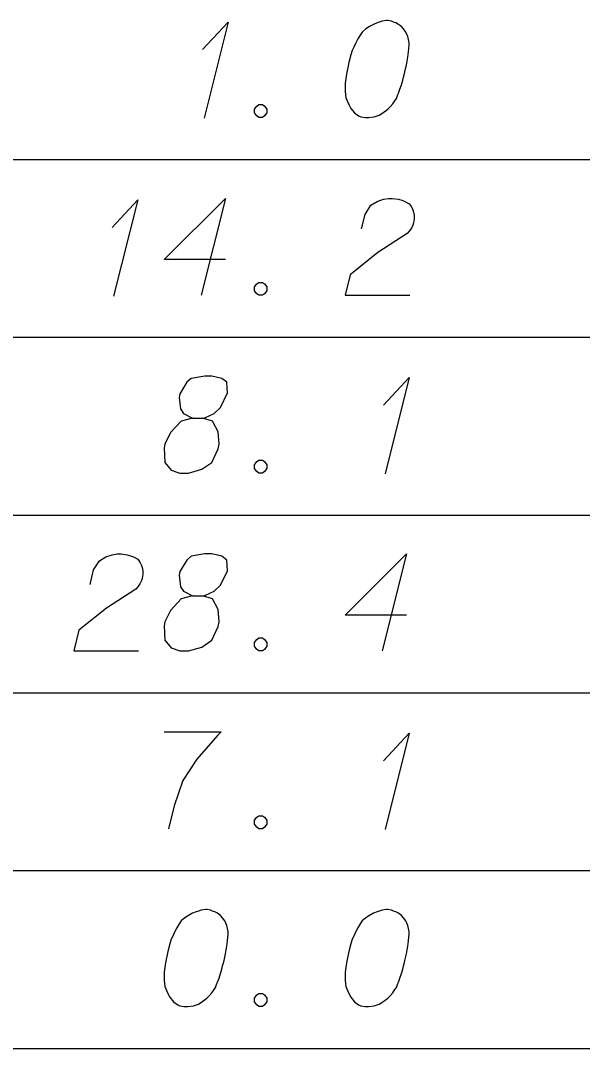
# Model space of a CAD drawing. Extents: x 2074207 to 2076812, y 516372 to 523312.
# Drawn here: x 2076621.8 to 2076649.6, y 519381.6 to 519432.5 of the extents above; entities that cross this region are included whole.
import ezdxf

# ---------------------------------------------------------------- set-up
doc = ezdxf.new("R2010")
doc.units = 0
for name, color, linetype in [('Prop DirtTable_ Soil Test Results - Outline (Major)', 7, 'Continuous'), ('Prop DirtTable_ Soil Test Results - Outline (Minor)', 7, 'Continuous'), ('Prop DirtTable_ Soil Test Results - Tx (Sample Data)', 7, 'Continuous')]:
    doc.layers.add(name, color=color, linetype=linetype)

msp = doc.modelspace()

# ---------------------------------------------------------------- linework, layer by layer
at = {"layer": 'Prop DirtTable_ Soil Test Results - Outline (Major)'}
msp.add_line((2076260.609, 519381.613), (2076811.903, 519381.613), dxfattribs=at)
at = {"layer": 'Prop DirtTable_ Soil Test Results - Outline (Minor)'}
for p, q in [((2076260.609, 519425.613), (2076811.903, 519425.613)), ((2076260.609, 519425.613), (2076811.903, 519425.613)), ((2076260.609, 519416.813), (2076811.903, 519416.813)), ((2076260.609, 519416.813), (2076811.903, 519416.813)), ((2076260.609, 519408.013), (2076811.903, 519408.013)), ((2076260.609, 519408.013), (2076811.903, 519408.013)), ((2076260.609, 519399.213), (2076811.903, 519399.213)), ((2076260.609, 519399.213), (2076811.903, 519399.213)), ((2076260.609, 519390.413), (2076811.903, 519390.413)), ((2076260.609, 519390.413), (2076811.903, 519390.413)), ((2076260.609, 519381.613), (2076811.903, 519381.613))]:
    msp.add_line(p, q, dxfattribs=at)
at = {"layer": 'Prop DirtTable_ Soil Test Results - Tx (Sample Data)'}
for points in [[(2076630.78, 519431.055), (2076632.05, 519432.415), (2076630.851, 519427.653)], [(2076639.952, 519432.491), (2076639.882, 519432.491), (2076639.67, 519432.453), (2076639.529, 519432.415), (2076639.423, 519432.378), (2076639.247, 519432.302), (2076639.035, 519432.189), (2076638.859, 519432.075), (2076638.682, 519431.924), (2076638.576, 519431.773), (2076638.471, 519431.584), (2076638.365, 519431.395), (2076638.259, 519431.168), (2076638.188, 519431.017), (2076638.118, 519430.79), (2076638.012, 519430.412), (2076637.906, 519429.845), (2076637.836, 519429.392), (2076637.836, 519428.976), (2076637.871, 519428.674), (2076638.012, 519428.333), (2076638.118, 519428.144), (2076638.294, 519427.918), (2076638.506, 519427.767), (2076638.612, 519427.729), (2076638.823, 519427.691), (2076639, 519427.691), (2076639.282, 519427.729), (2076639.529, 519427.804), (2076639.705, 519427.918), (2076639.952, 519428.107), (2076640.058, 519428.22), (2076640.199, 519428.371), (2076640.305, 519428.522), (2076640.375, 519428.636), (2076640.446, 519428.825), (2076640.481, 519428.9), (2076640.552, 519429.089), (2076640.622, 519429.316), (2076640.693, 519429.543), (2076640.728, 519429.694), (2076640.763, 519429.807), (2076640.799, 519429.959), (2076640.869, 519430.299), (2076640.905, 519430.488), (2076640.94, 519430.677), (2076640.975, 519430.941), (2076641.01, 519431.281), (2076641.01, 519431.395), (2076640.975, 519431.546), (2076640.94, 519431.697), (2076640.834, 519431.924), (2076640.728, 519432.075), (2076640.622, 519432.189), (2076640.481, 519432.302), (2076640.34, 519432.378), (2076640.234, 519432.415), (2076640.129, 519432.453), (2076639.952, 519432.491)], [(2076633.567, 519428.333), (2076633.744, 519428.333), (2076633.849, 519428.258), (2076633.955, 519428.107), (2076633.955, 519427.918), (2076633.849, 519427.767), (2076633.744, 519427.691), (2076633.567, 519427.691), (2076633.461, 519427.767), (2076633.356, 519427.918), (2076633.356, 519428.107), (2076633.461, 519428.258), (2076633.567, 519428.333)], [(2076626.3, 519422.255), (2076627.57, 519423.615), (2076626.371, 519418.853)], [(2076631.909, 519420.667), (2076628.876, 519420.667), (2076631.909, 519423.691), (2076630.71, 519418.891)], [(2076638.647, 519422.179), (2076638.823, 519422.897), (2076639.106, 519423.351), (2076639.423, 519423.54), (2076639.74, 519423.653), (2076639.987, 519423.691), (2076640.164, 519423.691), (2076640.481, 519423.653), (2076640.693, 519423.578), (2076640.799, 519423.54), (2076641.01, 519423.426), (2076641.116, 519423.275), (2076641.187, 519423.124), (2076641.222, 519423.011), (2076641.257, 519422.859), (2076641.257, 519422.67), (2076641.222, 519422.481), (2076641.187, 519422.368), (2076641.116, 519422.217), (2076641.01, 519422.066), (2076640.905, 519421.952), (2076639.458, 519421.007), (2076638.083, 519419.911), (2076637.836, 519418.891), (2076641.046, 519418.891)], [(2076633.567, 519419.533), (2076633.744, 519419.533), (2076633.849, 519419.458), (2076633.955, 519419.307), (2076633.955, 519419.118), (2076633.849, 519418.967), (2076633.744, 519418.891), (2076633.567, 519418.891), (2076633.461, 519418.967), (2076633.356, 519419.118), (2076633.356, 519419.307), (2076633.461, 519419.458), (2076633.567, 519419.533)], [(2076630.287, 519412.812), (2076630.78, 519412.812), (2076630.922, 519412.85), (2076631.345, 519413.039), (2076631.662, 519413.341), (2076632.015, 519414.059), (2076631.98, 519414.589), (2076631.733, 519414.778), (2076631.239, 519414.891), (2076630.886, 519414.891), (2076630.216, 519414.778), (2076630.004, 519414.589), (2076629.652, 519414.022), (2076629.616, 519413.833), (2076629.687, 519413.266), (2076629.828, 519413.039), (2076630.287, 519412.812), (2076629.722, 519412.661), (2076629.193, 519412.094), (2076628.911, 519411.527), (2076628.876, 519411.338), (2076628.911, 519410.62), (2076629.228, 519410.242), (2076629.652, 519410.091), (2076630.075, 519410.091), (2076630.745, 519410.28), (2076631.239, 519410.62), (2076631.557, 519411.3), (2076631.592, 519411.527), (2076631.557, 519412.132), (2076631.274, 519412.661), (2076630.78, 519412.812)], [(2076639.74, 519413.455), (2076641.01, 519414.815), (2076639.811, 519410.053)], [(2076633.567, 519410.733), (2076633.744, 519410.733), (2076633.849, 519410.658), (2076633.955, 519410.507), (2076633.955, 519410.318), (2076633.849, 519410.167), (2076633.744, 519410.091), (2076633.567, 519410.091), (2076633.461, 519410.167), (2076633.356, 519410.318), (2076633.356, 519410.507), (2076633.461, 519410.658), (2076633.567, 519410.733)], [(2076625.207, 519404.579), (2076625.383, 519405.297), (2076625.666, 519405.751), (2076625.983, 519405.94), (2076626.3, 519406.053), (2076626.547, 519406.091), (2076626.724, 519406.091), (2076627.041, 519406.053), (2076627.253, 519405.978), (2076627.359, 519405.94), (2076627.57, 519405.826), (2076627.676, 519405.675), (2076627.747, 519405.524), (2076627.782, 519405.411), (2076627.817, 519405.259), (2076627.817, 519405.07), (2076627.782, 519404.881), (2076627.747, 519404.768), (2076627.676, 519404.617), (2076627.57, 519404.466), (2076627.465, 519404.352), (2076626.018, 519403.407), (2076624.643, 519402.311), (2076624.396, 519401.291), (2076627.606, 519401.291)], [(2076630.287, 519404.012), (2076630.78, 519404.012), (2076630.922, 519404.05), (2076631.345, 519404.239), (2076631.662, 519404.541), (2076632.015, 519405.259), (2076631.98, 519405.789), (2076631.733, 519405.978), (2076631.239, 519406.091), (2076630.886, 519406.091), (2076630.216, 519405.978), (2076630.004, 519405.789), (2076629.652, 519405.222), (2076629.616, 519405.033), (2076629.687, 519404.466), (2076629.828, 519404.239), (2076630.287, 519404.012), (2076629.722, 519403.861), (2076629.193, 519403.294), (2076628.911, 519402.727), (2076628.876, 519402.538), (2076628.911, 519401.82), (2076629.228, 519401.442), (2076629.652, 519401.291), (2076630.075, 519401.291), (2076630.745, 519401.48), (2076631.239, 519401.82), (2076631.557, 519402.5), (2076631.592, 519402.727), (2076631.557, 519403.332), (2076631.274, 519403.861), (2076630.78, 519404.012)], [(2076640.869, 519403.067), (2076637.836, 519403.067), (2076640.869, 519406.091), (2076639.67, 519401.291)], [(2076633.567, 519401.933), (2076633.744, 519401.933), (2076633.849, 519401.858), (2076633.955, 519401.707), (2076633.955, 519401.518), (2076633.849, 519401.367), (2076633.744, 519401.291), (2076633.567, 519401.291), (2076633.461, 519401.367), (2076633.356, 519401.518), (2076633.356, 519401.707), (2076633.461, 519401.858), (2076633.567, 519401.933)], [(2076628.876, 519397.291), (2076631.698, 519397.291), (2076631.521, 519397.102), (2076630.498, 519395.93), (2076629.793, 519394.872), (2076629.369, 519393.625), (2076629.087, 519392.491)], [(2076639.74, 519395.855), (2076641.01, 519397.215), (2076639.811, 519392.453)], [(2076633.567, 519393.133), (2076633.744, 519393.133), (2076633.849, 519393.058), (2076633.955, 519392.907), (2076633.955, 519392.718), (2076633.849, 519392.567), (2076633.744, 519392.491), (2076633.567, 519392.491), (2076633.461, 519392.567), (2076633.356, 519392.718), (2076633.356, 519392.907), (2076633.461, 519393.058), (2076633.567, 519393.133)], [(2076630.992, 519388.491), (2076630.922, 519388.491), (2076630.71, 519388.453), (2076630.569, 519388.415), (2076630.463, 519388.378), (2076630.287, 519388.302), (2076630.075, 519388.189), (2076629.899, 519388.075), (2076629.722, 519387.924), (2076629.616, 519387.773), (2076629.511, 519387.584), (2076629.405, 519387.395), (2076629.299, 519387.168), (2076629.228, 519387.017), (2076629.158, 519386.79), (2076629.052, 519386.412), (2076628.946, 519385.845), (2076628.876, 519385.392), (2076628.876, 519384.976), (2076628.911, 519384.674), (2076629.052, 519384.333), (2076629.158, 519384.144), (2076629.334, 519383.918), (2076629.546, 519383.767), (2076629.652, 519383.729), (2076629.863, 519383.691), (2076630.04, 519383.691), (2076630.322, 519383.729), (2076630.569, 519383.804), (2076630.745, 519383.918), (2076630.992, 519384.107), (2076631.098, 519384.22), (2076631.239, 519384.371), (2076631.345, 519384.522), (2076631.415, 519384.636), (2076631.486, 519384.825), (2076631.521, 519384.9), (2076631.592, 519385.089), (2076631.662, 519385.316), (2076631.733, 519385.543), (2076631.768, 519385.694), (2076631.803, 519385.807), (2076631.839, 519385.959), (2076631.909, 519386.299), (2076631.945, 519386.488), (2076631.98, 519386.677), (2076632.015, 519386.941), (2076632.05, 519387.281), (2076632.05, 519387.395), (2076632.015, 519387.546), (2076631.98, 519387.697), (2076631.874, 519387.924), (2076631.768, 519388.075), (2076631.662, 519388.189), (2076631.521, 519388.302), (2076631.38, 519388.378), (2076631.274, 519388.415), (2076631.169, 519388.453), (2076630.992, 519388.491)], [(2076639.952, 519388.491), (2076639.882, 519388.491), (2076639.67, 519388.453), (2076639.529, 519388.415), (2076639.423, 519388.378), (2076639.247, 519388.302), (2076639.035, 519388.189), (2076638.859, 519388.075), (2076638.682, 519387.924), (2076638.576, 519387.773), (2076638.471, 519387.584), (2076638.365, 519387.395), (2076638.259, 519387.168), (2076638.188, 519387.017), (2076638.118, 519386.79), (2076638.012, 519386.412), (2076637.906, 519385.845), (2076637.836, 519385.392), (2076637.836, 519384.976), (2076637.871, 519384.674), (2076638.012, 519384.333), (2076638.118, 519384.144), (2076638.294, 519383.918), (2076638.506, 519383.767), (2076638.612, 519383.729), (2076638.823, 519383.691), (2076639, 519383.691), (2076639.282, 519383.729), (2076639.529, 519383.804), (2076639.705, 519383.918), (2076639.952, 519384.107), (2076640.058, 519384.22), (2076640.199, 519384.371), (2076640.305, 519384.522), (2076640.375, 519384.636), (2076640.446, 519384.825), (2076640.481, 519384.9), (2076640.552, 519385.089), (2076640.622, 519385.316), (2076640.693, 519385.543), (2076640.728, 519385.694), (2076640.763, 519385.807), (2076640.799, 519385.959), (2076640.869, 519386.299), (2076640.905, 519386.488), (2076640.94, 519386.677), (2076640.975, 519386.941), (2076641.01, 519387.281), (2076641.01, 519387.395), (2076640.975, 519387.546), (2076640.94, 519387.697), (2076640.834, 519387.924), (2076640.728, 519388.075), (2076640.622, 519388.189), (2076640.481, 519388.302), (2076640.34, 519388.378), (2076640.234, 519388.415), (2076640.129, 519388.453), (2076639.952, 519388.491)], [(2076633.567, 519384.333), (2076633.744, 519384.333), (2076633.849, 519384.258), (2076633.955, 519384.107), (2076633.955, 519383.918), (2076633.849, 519383.767), (2076633.744, 519383.691), (2076633.567, 519383.691), (2076633.461, 519383.767), (2076633.356, 519383.918), (2076633.356, 519384.107), (2076633.461, 519384.258), (2076633.567, 519384.333)]]:
    msp.add_lwpolyline(points, dxfattribs=at)

doc.saveas('drawing.dxf')
